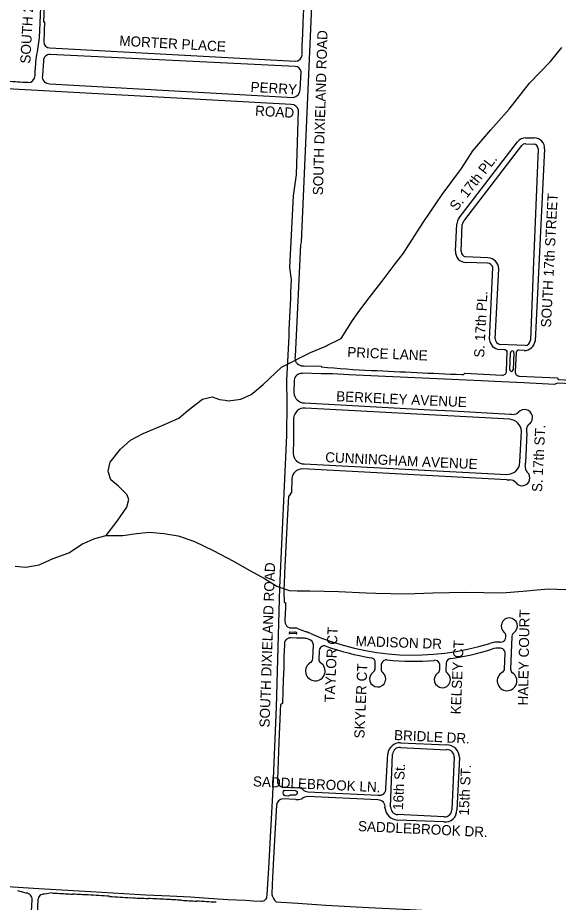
# Model space of a CAD drawing. Extents: x 0 to 712119, y 0 to 761125.
# Drawn here: x 679005 to 681680, y 719241 to 723620 of the extents above; entities that cross this region are included whole.
import ezdxf

# ---------------------------------------------------------------- set-up
doc = ezdxf.new("R2010")
doc.units = 0
for name, color, linetype in [('PAVED ROADS', 7, 'Continuous'), ('stream or creek', 7, 'Continuous'), ('street names', 7, 'Continuous')]:
    doc.layers.add(name, color=color, linetype=linetype)

msp = doc.modelspace()

# ---------------------------------------------------------------- linework, layer by layer
at = {"layer": 'PAVED ROADS'}
for points in [[(680411.5, 723437), (680412.5, 723480), (680415, 723538), (680417.5, 723596), (680417.5, 723596), (680417.5, 723596), (680438, 724027), (680451.5, 724310), (680466, 724600.5), (680481, 724932.5), (680499, 725291.5), (680515.5, 725642.5), (680517, 725679.5), (680516.9, 725689.5)], [(679179, 725056), (679153.5, 724494.5), (679111, 723521), (679103, 723463)], [(680462.7, 723779.6), (680462.5, 723767.5), (680456.5, 723641.5), (680406.5, 722509), (680403.2, 722495.5), (680377, 721942.5)], [(679139.5, 723752.5), (679133, 723600), (679136.5, 723599), (679136.5, 723599), (679136.5, 723599), (679136.5, 723599), (679133.5, 723501.5)], [(679164, 723470), (680378.3, 723404.8)], [(680377.5, 723378.8), (679164.9, 723437.6)], [(679131.4, 723406.4), (679126.5, 723333.5)], [(680358, 723189.5), (678952.5, 723267.5), (678293.2, 723311.5), (678101.5, 723321.5), (677972.9, 723328.3), (677810.4, 723335.9)], [(680403, 723262.5), (680406, 723323.5), (680406.5, 723351.5)], [(679163.5, 723293), (680367, 723225.5)], [(680359, 722324), (680351.5, 722384), (680368.5, 722738.5), (680384, 722842), (680394.5, 723163)], [(681189.5, 722628.5), (681477, 723005.5)], [(681216.3, 722619), (681499.5, 722987.5)], [(681518.7, 722996.3), (681558.6, 722994.1)], [(681519.5, 723025.5), (681560.5, 723024.5)], [(681579.6, 722971.1), (681555.5, 722369.8), (681542, 722023.1)], [(681611.5, 722970.5), (681564.5, 722018.5)], [(681170.7, 722464.9), (681177.3, 722598.8)], [(681198.2, 722462.4), (681204.6, 722595.5)], [(681331.5, 722430.6), (681220.8, 722436)], [(681330, 722405.5), (681223, 722408.5)], [(681339.3, 722027.4), (681355.5, 722383.5)], [(681367, 722031), (681384.6, 722377)], [(681515.3, 721997.2), (681390.2, 722003)], [(681411.5, 721976), (681388.5, 721977.5)], [(681424, 721870), (681426.5, 721968)], [(681439.9, 721877), (681443.6, 721961.2)], [(681459.5, 721961.2), (681455.6, 721877)], [(681470.5, 721962.5), (681466.5, 721868)], [(681511, 721972), (681485, 721973.5)], [(680407.5, 721897), (680422, 721896), (680506.5, 721895), (680506.5, 721892.5)], [(681798.5, 721793.5), (681787.5, 721805.5), (681674, 721811.5), (681660.5, 721804.5), (681509.5, 721812), (681399.5, 721817.5), (681298, 721822), (680643, 721852.5), (680562.5, 721856.5), (680505.5, 721857.5), (680412, 721859.5)], [(681202, 721853.5), (681210.5, 721853.5), (681217.5, 721859.5), (681401.5, 721850.5)], [(680237, 719263.5), (680239.5, 719280), (680246.5, 719410.5), (680255.5, 719563), (680266.5, 719774), (680284.5, 720206.5), (680302, 720800), (680336.5, 721552), (680337.5, 721710.5), (680336.5, 721825)], [(680372.5, 721825.5), (680371, 721764)], [(681486, 721846), (681675, 721837.5), (681679.5, 721829), (682020.4, 721811)], [(680423.5, 721713), (681045, 721679.5), (681155.5, 721673.5), (681441, 721657.9)], [(681439.7, 721631.9), (680426.5, 721687.5)], [(680370, 721637), (680368.5, 721528), (680368, 721463)], [(681489.5, 721419), (681497.5, 721573.5)], [(681524.6, 721565.7), (681517.4, 721415.9)], [(680422.5, 721411), (681424.5, 721359.5)], [(681425.2, 721332.2), (680413, 721386)], [(680361.5, 721337), (680359, 721272), (680347.5, 721253.5), (680344, 721251), (680337, 721101), (680325.5, 720868)], [(680323.6, 720727.9), (680330, 720724), (680329.4, 720699), (680327.2, 720641.1), (680327.1, 720630.4)], [(680351.6, 720579.1), (680376, 720578.1)], [(680355.8, 720600), (680376.9, 720599.1)], [(680383.8, 720576.6), (680383.8, 720576.6)], [(680393.1, 720595.5), (680429.2, 720580.7)], [(680347.5, 720575.3), (680347.5, 720575.3)], [(680382.5, 720569.8), (680351.3, 720571.1)], [(680424, 720547.7), (680383.6, 720548.8), (680355.5, 720549.9)], [(681419.9, 720553.2), (681420.2, 720560.4)], [(681450.2, 720559.2), (681450.1, 720556.4), (681443.4, 720395.2)], [(680324.2, 720521), (680324, 720514.9), (680322.2, 720457.4), (680320.8, 720400.4), (680318.7, 720341.8), (680317.1, 720285.3), (680314.7, 720225), (680305.7, 720220.7), (680303.6, 720189.4), (680303.5, 720186), (680297, 720033), (680290.5, 719848.3)], [(680464.7, 720445.5), (680467.5, 720515.5)], [(681390.4, 720529.4), (681393.9, 720529.2)], [(680496.4, 720486.6), (680494.6, 720444.3)], [(680761.6, 720448.6), (680753.2, 720451.6)], [(681413.5, 720396.4), (681416.6, 720473.2)], [(680772.9, 720396.1), (680774.1, 720425.9)], [(680803.8, 720417.4), (680802.9, 720394.9)], [(681093, 720392.6), (681093.9, 720412.9)], [(681124.4, 720424), (681123, 720391.4)], [(680899, 720031), (681127.5, 720020)], [(680899, 720008), (681128.5, 719996.5)], [(680825.5, 719805.5), (680835.5, 719976.5)], [(680850, 719713.3), (680859.5, 719974)], [(681165, 719959.6), (681152.5, 719698)], [(681190, 719957), (681177, 719698)], [(680319.5, 719810.5), (680388.9, 719807.7)], [(680381.5, 719750.5), (680316, 719753.5)], [(680787, 719747.5), (680439, 719764.5)], [(680440, 719788), (680788.5, 719771.5)], [(680285.5, 719722.5), (680278.5, 719608.7), (680269.2, 719427.7), (680263.5, 719329), (680262.5, 719280)], [(681115.1, 719663.9), (680884.7, 719675.2)], [(681113.5, 719639.5), (680883.4, 719648.2)], [(678895.8, 719323), (678929, 719320.5), (679109, 719309), (679367, 719295), (679638.5, 719277.5), (679757.5, 719273.5), (679859, 719268), (679902.5, 719264), (680045, 719255.5), (680132.5, 719251), (680171.5, 719248), (680210, 719246)], [(679046.8, 719286.6), (679004.5, 719297.6)], [(679175.8, 719287.3), (679175.8, 719287.3), (679136.6, 719281.6)], [(679070.6, 719164), (679075.6, 719254.4)], [(679104.5, 719252.8), (679099, 719152.5)], [(680210, 719246), (680212.5, 719246), (680221.5, 719247.5)], [(680283, 719243.5), (680391.5, 719237), (680530, 719226.5), (680741, 719215), (680945.8, 719204.7), (681556.6, 719170.1), (681676.3, 719160.7), (681900, 719150), (681912.5, 719155), (682353, 719132.5), (682362.5, 719132.5)]]:
    msp.add_lwpolyline(points, dxfattribs=at)
msp.add_lwpolyline([(680328, 719796.5), (680378, 719794.5), (680384, 719791.5), (680387.5, 719786.5), (680387.5, 719781), (680385.5, 719776), (680382.5, 719772.5), (680379, 719771), (680353, 719771.5), (680343, 719767), (680327.5, 719767.5), (680322.5, 719771), (680319, 719776.5), (680318, 719783.5), (680320, 719789.5), (680323.5, 719794)], close=True, dxfattribs=at)
for centre, radius, start, end in [((679165.1, 723501.6), 31.6, 180.1637, 267.9882), ((679628.6, 723346.3), 538.4, 167.4868, 178.1207), ((679163.4, 723405.6), 32, 87.2248, 178.5932), ((680378.8, 723437.5), 32.8, 269.2324, 359.0622), ((678722, 723342.7), 369.1, 358.571, 3.3074), ((680377.2, 723349.4), 29.4, 4.0231, 89.3761), ((678560.9, 715038.4), 8274.9, 86.57317, 87.28391), ((679053.9, 723335.6), 37.2, 272.4582, 356.7291), ((679162.5, 723329.3), 36.3, 173.276, 271.5524), ((680362.3, 723266.1), 40.8, 276.5872, 354.9825), ((680359.5, 723153.2), 36.3, 15.642, 92.3967), ((681519.3, 722970.9), 54.6, 89.7435, 140.6587), ((681517.5, 722973.7), 22.7, 86.8987, 142.4545), ((681557.4, 722972), 22.2, 357.7011, 86.8987), ((681562, 722974.9), 49.7, 354.9496, 91.7772), ((681226.2, 722596.1), 48.9, 138.5593, 176.8964), ((681241.4, 722591.9), 36.9, 132.8522, 174.4042), ((681222.8, 722460.8), 52.3, 175.4604, 270.2205), ((681225.9, 722463.2), 27.6, 181.6199, 259.3193), ((681331, 722377), 53.6, 0.0014, 89.4714), ((681328.6, 722378.1), 27.4, 11.2994, 87.129), ((637640.5, 724000.2), 42751.4, 357.08355, 357.753), ((681391.8, 722029.9), 52.5, 182.7455, 266.4116), ((681395.1, 722030.7), 28.1, 179.3056, 259.9275), ((681513.9, 722025.3), 28.1, 272.7517, 355.5421), ((681509.9, 722027.3), 55.3, 271.1369, 350.8548), ((680415.4, 721935.3), 39.1, 169.3395, 258.3307), ((681414.3, 721963.3), 13.1, 21.3222, 102.5329), ((681451.6, 721962.4), 8.06, 351.359, 188.5458), ((681482.8, 721961.4), 12.3, 79.6952, 174.6743), ((680895.2, 725455), 3583.7, 263.7736, 267.7744), ((680409.9, 721822), 37.5, 86.7216, 174.7195), ((687035.2, 853215), 131490.9, 267.262852, 267.457396), ((681403.5, 721870.9), 20.5, 264.293, 357.5357), ((681447.7, 721877.1), 7.85, 180.6845, 359.231), ((681439.9, 721877), 0.000000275, 198.6343, 17.1808), ((681485.4, 721865.1), 19.1, 171.3861, 271.7192), ((680424.9, 721766.9), 53.9, 183.1005, 268.5602), ((680423, 721634.6), 53, 86.1969, 177.3841), ((681512.6, 721640.5), 39.7, 309.8171, 139.1598), ((681435.1, 721569.5), 62.6, 3.6768, 85.7382), ((681616.8, 723585.9), 1936.1, 264.7903, 265.2517), ((681457.4, 721693), 36.5, 268.6006, 313.4744), ((681550.5, 721585.5), 27.5, 116.9805, 181.092), ((681457.2, 721569.8), 67.5, 356.521, 13.0082), ((680421.8, 721464.8), 53.8, 181.9449, 270.7446), ((681428, 721421), 61.6, 266.7605, 358.1806), ((681429.5, 721420.1), 88, 347.8996, 357.2285), ((680411.8, 721335.7), 50.3, 88.6599, 178.4901), ((681500.7, 721341.6), 38.5, 215.2375, 49.2194), ((681546.8, 721395), 32, 167.8996, 229.2194), ((681429.9, 721481.4), 149.2, 268.1858, 273.8695), ((681436.9, 721286.3), 46.3, 45.6093, 86.1437), ((681269.9, 720784.9), 948, 174.9712, 183.4437), ((680357.1, 720629.9), 30, 179.2026, 235.9568), ((681437.1, 720608.5), 40, 87.6507, 231.9721), ((681437.2, 720608.5), 40, 303.3407, 87.8262), ((680357.1, 720629.9), 30, 235.9568, 267.6206), ((680351.5, 720575.1), 4, 87.6206, 177.6206), ((680374.9, 720551.1), 27, 70.8458, 87.6206), ((680374.9, 720551.1), 48, 67.7018, 87.6206), ((680382.6, 720573.3), 3.5, 267.6206, 70.8458), ((680449, 720628.8), 52, 247.7018, 252.4553), ((680368.5, 720374.2), 215, 66.2743, 72.467), ((681400.5, 720561.3), 19.7, 357.4283, 52.8531), ((680354.2, 720520), 30, 120.1145, 178.1011), ((680354.2, 720520), 30, 87.6206, 120.1145), ((680351.5, 720575.1), 4, 177.6206, 267.6206), ((680422.6, 720495.7), 52.1, 66.8168, 88.5196), ((680962.1, 721724.8), 1290.3, 246.2814, 246.7329), ((680442.6, 720516.5), 25, 47.5674, 66.7329), ((680962.1, 721724.8), 1260.3, 246.2743, 287.4892), ((680442.6, 720516.5), 25, 357.6497, 47.5674), ((681394.9, 720554.2), 25, 297.2683, 357.6497), ((681470.2, 720558.4), 20, 123.3236, 177.6496), ((680521.4, 720485.6), 25, 70.4209, 177.6497), ((680962.1, 721724.8), 1290.3, 250.4209, 260.6816), ((680962.1, 721724.8), 1290.3, 278.1825, 287.4892), ((681384.5, 720384.5), 145, 87.6497, 107.4892), ((681384.5, 720384.5), 115, 85.4236, 107.4892), ((681391.6, 720474.2), 25, 56.3787, 85.4236), ((681394.9, 720554.2), 25, 267.6497, 297.2683), ((681391.6, 720474.2), 25, 357.6497, 56.3787), ((680444.7, 720446.3), 20, 298.3767, 357.6497), ((680749.2, 720426.9), 25, 357.6497, 60.0649), ((681149.3, 720422.9), 25, 98.1825, 177.6497), ((680477.2, 720386), 48.5, 118.3767, 56.9226), ((680514.6, 720443.4), 20, 177.6497, 236.9226), ((680828.8, 720416.3), 25, 84.1816, 177.6497), ((680962.1, 721724.8), 1290.3, 264.1816, 274.6558), ((681068.9, 720413.9), 25, 61.6184, 94.6558), ((681068.9, 720413.9), 25, 357.6497, 61.6184), ((680785.9, 720346.8), 40, 123.335, 51.9644), ((680752.9, 720397), 20, 303.335, 357.6497), ((680822.9, 720394.1), 20, 177.6497, 231.9644), ((681106, 720343.3), 40, 123.335, 51.9644), ((681073.1, 720393.5), 20, 303.335, 357.6497), ((681143, 720390.6), 20, 177.6497, 231.9644), ((681426, 720337), 48.5, 118.3767, 56.9226), ((681393.5, 720397.2), 20, 298.3767, 357.6497), ((681463.4, 720394.3), 20, 177.6497, 236.9226), ((680898.1, 719967.8), 63.2, 89.2009, 172.076), ((680896.5, 719970.9), 37.2, 86.1879, 175.2532), ((681127.7, 719957.7), 62.3, 359.34, 90.2035), ((681127.4, 719958.9), 37.7, 1.155, 88.3162), ((680320.1, 719840.9), 30.5, 165.9538, 268.9385), ((680390.1, 719762.9), 44.8, 54.754, 91.6009), ((680443, 719825.1), 37.2, 223.4389, 265.3567), ((680795.6, 719800.9), 30.3, 256.4263, 8.7347), ((680318, 719721), 32.5, 93.5002, 177.4314), ((680390.2, 719804.4), 54.6, 260.7992, 291.2188), ((680446.1, 719702), 62.9, 96.5077, 125.0368), ((680789.7, 719714.8), 32.8, 349.8159, 94.7314), ((680887.3, 719713.6), 65.5, 183.9876, 266.5409), ((680886.5, 719711.6), 36.5, 177.4139, 267.2092), ((681121.1, 719695), 56, 262.2177, 3.0885), ((681117.4, 719699), 35.1, 266.2848, 358.3776), ((679045.1, 719256.1), 30.5, 356.8337, 86.8494), ((679135, 719251.2), 30.5, 86.8494, 176.8494), ((682793.7, 780044.8), 60865.2, 266.592241, 266.616979), ((680758.7, 745913.8), 26673.6, 266.65422, 266.81694), ((677348.2, 684585.9), 34749.1, 86.69205, 86.81695), ((678518.3, 705252.1), 14049.9, 86.16395, 86.59298), ((680313.3, 732021.9), 12780.1, 266.16393, 266.63559), ((679913.3, 725618.6), 6364.3, 266.84679, 267.64091), ((680205.7, 719278.3), 34.6, 297.1131, 334.7057), ((680325, 719291.1), 63.5, 190.0713, 228.5696), ((679403.5, 713242.8), 6022, 86.80162, 87.64089), ((666140.1, 486102.9), 233548.7, 86.643248, 86.661812), ((689794.2, 889386), 170427.4, 266.643198, 266.668637), ((447412.5, -3277874.2), 4003875.6, 86.6699739, 86.671349)]:
    msp.add_arc(centre, radius, start, end, dxfattribs=at)
at = {"layer": 'stream or creek'}
for points in [[(678992.6, 720904.9), (679044.1, 720900.2), (679111.3, 720911.1), (679180.1, 720942.4), (679258.2, 720970.5), (679325.4, 721015.8), (679386.3, 721042.4), (679442.6, 721056.4), (679497.3, 721128.3), (679544.1, 721197.1), (679555.1, 721234.6), (679544.2, 721259.6), (679503.5, 721300.2), (679466, 721333), (679454.4, 721367.8), (679452, 721375.2), (679460.1, 721413.2), (679461.3, 721419), (679512.9, 721484.5), (679562.9, 721528.3), (679625.4, 721561.1), (679708.2, 721595.5), (679802, 721637.7), (679836.1, 721666.6), (679862.9, 721689.3), (679919.1, 721731.5), (679966, 721742.4), (680003.5, 721729.9), (680031.5, 721725.9), (680047.2, 721723.6), (680108.2, 721731.4), (680159.8, 721754.9), (680178.1, 721770.3), (680219.2, 721804.9), (680309.8, 721889.2), (680453.5, 721962.7), (680528.8, 721994.5), (680534.7, 721997.1), (680605.1, 722031.5), (680661.3, 722120.5), (680689.5, 722159.9), (680731.7, 722219), (680812.9, 722322.1), (680867.9, 722395.1), (680912.9, 722454.9), (681010.7, 722605.5), (681011.3, 722606.4), (681105.1, 722745.5), (681200.4, 722873.6), (681256.6, 722961.1), (681345.7, 723064.3), (681436.3, 723167.4), (681536.4, 723295.5), (681641, 723403.3), (681697.3, 723472.1)], [(679442.6, 721056.4), (679524.2, 721055.9), (679592.9, 721066.9), (679657, 721073.1), (679727.3, 721066.9), (679799.2, 721054.4), (679817.8, 721048.2), (679878.8, 721027.8), (679971, 720982.5), (680072.6, 720929.4), (680138.2, 720891.9), (680225.7, 720843.4), (680286.6, 720806), (680347.6, 720784.1), (680387.5, 720783.5), (680450.7, 720782.5), (680591.3, 720779.4), (680728.8, 720773.1), (680777.2, 720772), (680925.7, 720768.5), (681058.5, 720773.2), (681221, 720776.3), (681402.3, 720773.1), (681524.2, 720782.5), (681555.7, 720785.7), (681633.5, 720793.4), (681758.5, 720787.2)]]:
    msp.add_lwpolyline(points, dxfattribs=at)

# ---------------------------------------------------------------- texts
at = {"layer": 'street names'}
for s, rotation, p in [('SOUTH 21ST STREET', 87.0105, (679066.8, 723391.8)), ('SOUTH DIXIELAND ROAD', 88.3854, (680514.7, 722740.4)), ('MORTER PLACE', 356.7554, (679506.3, 723481.8)), ('PERRY', 356.7554, (680155.7, 723252.9)), ('ROAD', 356.7554, (680178.3, 723135)), ('S. 17th PL.', 51.9838, (681176.8, 722659.9)), ('SOUTH 17th STREET', 87.0707, (681643.1, 722085.5)), ('S. 17th PL.', 87.0707, (681312.4, 721936.1)), ('PRICE LANE', 357.4388, (680634.5, 721940.3)), ('BERKELEY AVENUE', 357.3549, (680579.7, 721721.7)), ('S. 17th ST.', 87.0707, (681598.8, 721271)), ('CUNNINGHAM AVENUE', 357.3549, (680525.4, 721419.9)), ('SOUTH DIXIELAND ROAD', 88.0511, (680250.6, 720105.6)), ('HALEY COURT', 88.9838, (681529.5, 720214.7)), ('TAYLOR CT', 87.6335, (680572.8, 720229.2)), ('MADISON DR', 357.9838, (680676.1, 720509.7)), ('KELSEY CT', 87.6335, (681196.7, 720170.4)), ('SKYLER CT', 87.6335, (680719.7, 720051.3)), ('BRIDLE DR.', 357.3047, (680865.9, 720044.4)), ('16th St.', 87.3454, (680910.7, 719696.8)), ('15th ST.', 87.3454, (681236.7, 719669.8)), ('SADDLEBROOK LN.', 357.3047, (680167.6, 719815.2)), ('SADDLEBROOK DR.', 357.3047, (680687.4, 719593.7))]:
    msp.add_text(s, height=50, rotation=rotation, dxfattribs=at).set_placement(p)

doc.saveas('drawing.dxf')
